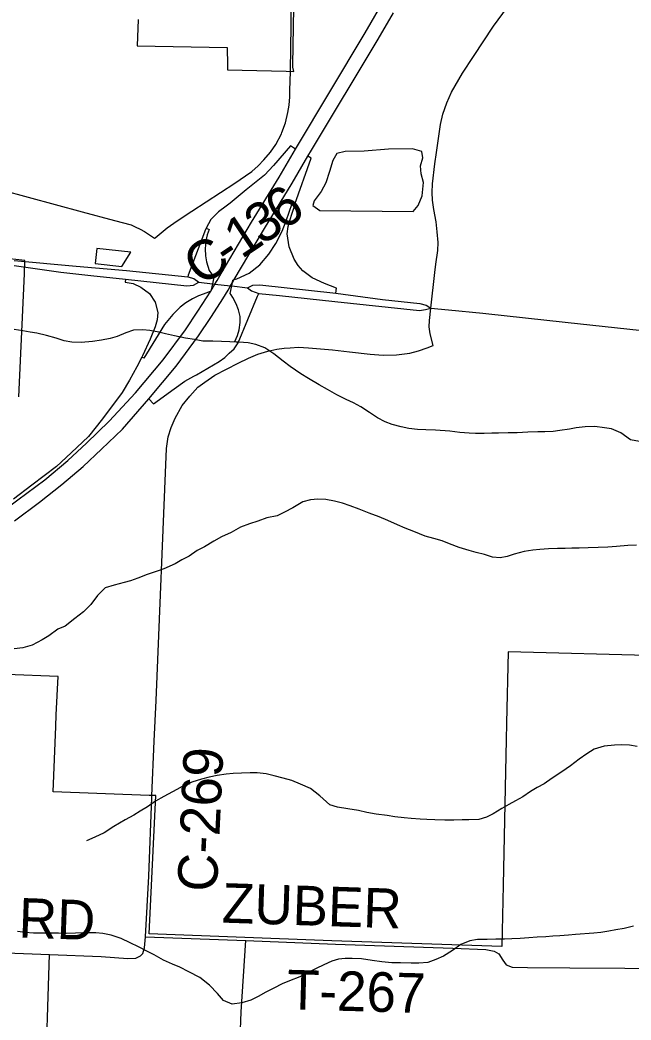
# Model space of a CAD drawing. Extents: x 114604 to 551442, y 316898 to 567001.
# Drawn here: x 179238 to 183867, y 336971 to 344546 of the extents above; entities that cross this region are included whole.
import ezdxf

# ---------------------------------------------------------------- set-up
doc = ezdxf.new("R2010")
doc.units = 0
for name, color, linetype in [('_CIVIL_CONSTRUCTION', 7, 'Continuous'), ('GE_P_Alignment_1000_Cardinal_Points', 7, 'Continuous'), ('GE_P_Alignment_100_Cardinal_Points', 7, 'Continuous'), ('GE_P_Alignment_100_Stations', 7, 'Continuous'), ('GE_P_Alignment_500_Bearings', 7, 'Continuous'), ('GE_P_Alignment_500_Cardinal_Points', 7, 'Continuous'), ('GE_P_Alignment_500_Stations', 7, 'Continuous'), ('MT_X_Edge_Line', 7, 'Continuous'), ('PM_P_Cells', 7, 'Continuous'), ('PM_P_CL_Double_Solid', 7, 'Continuous'), ('PM_P_Crosswalk', 7, 'Continuous')]:
    doc.layers.add(name, color=color, linetype=linetype)

msp = doc.modelspace()

# ---------------------------------------------------------------- linework, layer by layer
at = {"layer": '_CIVIL_CONSTRUCTION'}
msp.add_line((179194.6, 342685.2), (179247.2, 342677.8), dxfattribs=at)
for points in [[(179193.5, 342725.4), (179664, 342682.5), (180045.1, 342649.1), (180509.3, 342599.7)], [(179247.2, 342677.8), (179547.1, 342636.2), (179774.1, 342611.2)], [(179774.1, 342611.2), (180038, 342582.2), (180502.1, 342532.9), (180551.4, 342537.7), (180593.2, 342559.5), (180696.1, 342547.4)], [(180509.3, 342599.7), (180556.1, 342588.7), (180593.2, 342559.5)], [(180696.1, 342547.4), (180715.3, 342545.4), (180834, 342532.6), (180843.5, 342531.7), (180962, 342518.3), (180992.1, 342495.7), (181046.6, 342475.2), (181203.6, 342458.6)], [(180962, 342518.3), (181002.1, 342537.8), (181056.2, 342540.7), (181630.7, 342475.9), (181983.4, 342428.2), (182268, 342397.6), (182315.8, 342385.5), (182351, 342362.9)], [(181203.6, 342458.6), (181622.1, 342414.2), (182265.6, 342346.1), (182310.6, 342352.1), (182351, 342362.9)], [(182351, 342362.9), (182484.4, 342350.2), (182745.2, 342325.5), (182765.8, 342323), (183368.7, 342256.7), (184698.8, 342113.8), (184714.3, 342112.2), (185265.1, 342099.5), (185386.5, 342088.3), (185512.8, 342072.9)]]:
    msp.add_lwpolyline(points, dxfattribs=at)
at = {"layer": 'GE_P_Alignment_1000_Cardinal_Points'}
for points in [[(180188, 337600.3), (180948.1, 337572.9), (181628.5, 337546), (182516.2, 337514.3), (182766.3, 337504.3), (182831.4, 337491.6), (182865.7, 337470.9), (182896.6, 337423.7), (182920.2, 337389.4), (182965.5, 337371.2), (183082.1, 337369.5), (183402.5, 337365.9), (185483.4, 337354.3)], [(181071.5, 330250.1), (181133.2, 330298.2), (181147.6, 330336.1), (181158.5, 330410.1), (181102.9, 331497.1), (181033.9, 332995.3), (180969.2, 334515.3), (180933.6, 335954.9), (180905, 336831.2), (180914.1, 337033.4), (180948.1, 337572.9)], [(177773.8, 334096.6), (177775, 334128.6), (177807.3, 335026.2), (177814.6, 335314.8), (177819.1, 335356.8), (177831.5, 335386.7), (177851.8, 335418.5), (177912, 335421.9), (179322.8, 335353.8), (179364.9, 335353.3), (179391, 335367.1), (179395.4, 335397.1), (179461.1, 337466.1)]]:
    msp.add_lwpolyline(points, dxfattribs=at)
at = {"layer": 'GE_P_Alignment_100_Cardinal_Points'}
msp.add_lwpolyline([(182351, 342362.9), (182381.7, 342633.4), (182389.1, 342696.1), (182402.7, 342799.4), (182404.9, 342859.4), (182399.1, 342941.6), (182390.7, 343016), (182373.1, 343109.9), (182362.1, 343180.3), (182360.4, 343240.4), (182362.5, 343304.4), (182379.7, 343455.9), (182392.1, 343543.5), (182423.3, 343753.9), (182442.3, 343832.4), (182471.7, 343918.8), (182506.4, 344000), (182591.5, 344142.9), (182674.2, 344268.9), (182825.3, 344498.5), (183312.3, 345163.3)], dxfattribs=at)
at = {"layer": 'GE_P_Alignment_100_Stations'}
for points in [[(180133.1, 344550.7), (180126.9, 344350.9), (180808.3, 344337.8), (180810.5, 344203.4), (180810.4, 344168.2), (181254.2, 344157.8), (181313.8, 344156.9), (181304.1, 344188.9), (181304.5, 344206.9), (181312.6, 344638.8)], [(179229.9, 341691.7), (179271.7, 342622.7), (179275.3, 342723), (177612.1, 342905.1)], [(184084.6, 339728.4), (182935, 339760), (182924, 339218.1), (182922, 339093.5), (182916.6, 338853.1), (182897.5, 337993.3), (182887.1, 337526.7), (181599.8, 337570.1), (180216.3, 337623.6), (180266.5, 338672.1), (180215.7, 338671.3), (179488.2, 338699.3), (179508.6, 339193.5), (179512.3, 339283.6), (179526.3, 339571.7), (179134.9, 339588.7)]]:
    msp.add_lwpolyline(points, dxfattribs=at)
msp.add_lwpolyline([(179806.9, 342701.8), (180009.7, 342680), (180078.8, 342788.4), (179819, 342815.8)], close=True, dxfattribs=at)
at = {"layer": 'GE_P_Alignment_500_Bearings'}
for points in [[(181286.7, 344163.7), (181292.9, 344500.9), (181298.6, 344947.4)], [(181222.2, 343694.3), (181250.3, 343767.6), (181267.6, 343845.6), (181276.1, 343900.1), (181281.4, 343963.4), (181283.4, 344013.8), (181286.5, 344153.2), (181286.7, 344163.7)], [(180261.7, 342897.1), (180352.2, 342971.1), (180428.5, 343025.4), (180540, 343098.3), (180647.9, 343168.7), (180865.1, 343310.8), (180946.3, 343366.3), (180994.8, 343398.8), (181043.5, 343441.9), (181085.9, 343486.3), (181136.4, 343544.3), (181176, 343602.3), (181218.4, 343684.6), (181222.2, 343694.3)], [(178240, 343425.5), (178294.7, 343429.4), (178355.6, 343428.1), (178405.1, 343426.7), (178462.5, 343420), (178519.9, 343409.8), (178578.2, 343397.9), (178823.1, 343330.8), (179095.4, 343259.6), (179709.1, 343092.8), (179953.1, 343027.5), (180079.5, 342994), (180111.4, 342980.1), (180148.6, 342962.7), (180181.4, 342943.5), (180257.6, 342893.8), (180261.7, 342897.1)], [(180237.5, 338657.4), (180237.9, 338668), (180255.6, 339081.9), (180270.1, 339390.5), (180348.8, 341300.4), (180361.8, 341387.2), (180382.2, 341459.9), (180413.8, 341529.5), (180466.4, 341626.4), (180523.6, 341697.7), (180585.4, 341764.7), (180637.1, 341803.5), (180714.7, 341854.8), (180891.1, 341947.2), (180969.9, 341984.9), (181039.9, 342014.3), (181115.4, 342037.6), (181183.4, 342051.8), (181238.4, 342059.1), (181285.1, 342063.6), (181347.7, 342066.8), (181424.8, 342063.2), (181606.5, 342046.6), (181733.9, 342032.4), (181890.9, 342014.2), (181990, 342006.7), (182090.4, 342010.2), (182190.8, 342021.9), (182256.7, 342038.9), (182322.6, 342061.4), (182369.2, 342079.6), (182345.2, 342167.5), (182338, 342221.1), (182340, 342268.8), (182351, 342362.9)], [(180188, 337600.3), (180213, 338060.9), (180237.5, 338657.4)], [(173842.3, 337694.9), (174275.4, 337677.6), (175652.4, 337624), (177207.1, 337559.1), (178673.8, 337497), (179461.1, 337466.1), (179852.2, 337450.9), (180056.1, 337435.7), (180115.7, 337440.3), (180151.6, 337455.8), (180169.5, 337475.3), (180181.7, 337517), (180188, 337600.3)]]:
    msp.add_lwpolyline(points, dxfattribs=at)
at = {"layer": 'GE_P_Alignment_500_Cardinal_Points'}
msp.add_line((180950.7, 343258.5), (180829.5, 343159.8), dxfattribs=at)
for points in [[(181324.6, 343568.1), (181286.9, 343592.7), (181158.3, 343443.5), (181089.3, 343371.2), (180950.7, 343258.5)], [(181630.7, 342475.9), (181636.3, 342515.6), (181544.5, 342550.8), (181452.7, 342593), (181380.5, 342645.8), (181346.6, 342686.1), (181313.9, 342734.5), (181277.3, 342826.9), (181262.7, 342926.4), (181270.4, 342980.8), (181285.1, 343035.4), (181296.4, 343074.8), (181316.8, 343135.2), (181321.3, 343151), (181442.6, 343500.6), (181418.9, 343515)], [(180829.5, 343159.8), (180799.1, 343135.2), (180741.5, 343093), (180684.1, 343034.7), (180648.1, 342969.7)], [(180843.5, 342531.7), (180848.2, 342556.5), (180851.7, 342576.4), (180861.6, 342579.2), (180881.6, 342584.7), (180974.6, 342627.9), (181055.5, 342692.2), (181122.4, 342771.3), (181177.3, 342853), (181224.7, 342946.7), (181255.6, 343025.5), (181299.9, 343157.1), (181321.3, 343151)], [(180648.1, 342969.7), (180642.9, 342960.3), (180513.3, 342614), (180509.3, 342599.7)], [(180648.1, 342969.7), (180670.9, 342958.4), (180656.4, 342918.6), (180645.7, 342874.1), (180639.6, 342812.2), (180643.7, 342759.5), (180650.5, 342714.3), (180672.2, 342649.7), (180706.4, 342598.2), (180696.1, 342547.4)], [(180038, 342582.2), (180034.8, 342561), (180095.2, 342549.5), (180152.5, 342521.4), (180217.9, 342475.4), (180262.4, 342408.6), (180281.5, 342330), (180277.2, 342274.3), (180261.4, 342221), (180225, 342128), (180165.7, 342002.5), (180160.1, 341991.5), (180122.7, 341918.3), (180067.4, 341818.8), (180011.2, 341724.7), (179862.2, 341524.5), (179757.8, 341390.4), (179626.6, 341266.7), (179513.9, 341163.9), (179327.3, 341021.3), (179188.7, 340916.8)], [(180696.1, 342547.4), (180683, 342491.2), (180653.4, 342478.2), (180590.8, 342456.3), (180545, 342433.8), (180494.4, 342404.1), (180451.8, 342371.2), (180395.9, 342316.1), (180333, 342238.7), (180175.4, 341983.7), (180160.1, 341991.5)], [(180890.8, 342099.9), (180866.2, 342111.6), (180884.9, 342156.2), (180897.3, 342199.1), (180907.2, 342254.7), (180905.3, 342300.7), (180893.1, 342350.6), (180876.9, 342396.5), (180851.1, 342443.9), (180838.7, 342463.8), (180831.3, 342473.3), (180843.5, 342531.7)], [(180890.8, 342099.9), (181037.7, 342453.1), (181046.6, 342475.2)], [(180554.6, 341848.2), (180574.1, 341859), (180747.1, 341959.9), (180790.9, 341990.3), (180823.1, 342021.8), (180859.9, 342054.5), (180890.8, 342099.9)], [(180212.9, 341675.3), (180249.1, 341637.8), (180405.8, 341751.3), (180486.5, 341810.1), (180554.6, 341848.2)]]:
    msp.add_lwpolyline(points, dxfattribs=at)
at = {"layer": 'GE_P_Alignment_500_Stations'}
for points in [[(180731.1, 342572.4), (180762.8, 342626.5), (180992.3, 343014.6), (181201.1, 343356.3), (181324.6, 343568.1), (181852.4, 344448.4), (181972.3, 344653.2)], [(181418.9, 343515), (181446.1, 343560.2), (181951.2, 344401.1), (182068.5, 344601.4)], [(180814.2, 342499.5), (180834, 342532.6), (180848.2, 342556.5), (180861.6, 342579.2), (181091.2, 342967.2), (181300, 343308.9), (181418.9, 343515)], [(179140.3, 340849.7), (179222.2, 340910), (179425, 341061.5), (179600.6, 341208.4), (179742.1, 341340.3), (179913.9, 341506.6), (180114, 341722.6), (180323, 341972.2), (180490.9, 342199.7), (180586.1, 342339.4), (180683, 342491.2), (180715.3, 342545.4), (180731.1, 342572.4)], [(180757.2, 342405.9), (180774.6, 342433.3), (180814.2, 342499.5)], [(179197.4, 340752.6), (179386.7, 340892.4), (179555.3, 341027.1), (179715.6, 341164.4), (179856.4, 341294.7), (180015.1, 341447.3), (180212.9, 341675.3), (180421.9, 341924.9), (180589.8, 342152.4), (180685, 342292.1), (180757.2, 342405.9)]]:
    msp.add_lwpolyline(points, dxfattribs=at)
at = {"layer": 'MT_X_Edge_Line'}
for points in [[(182216, 343094.3), (182254, 343140.3), (182284.2, 343214.4), (182294.3, 343314.6), (182278.4, 343380.8), (182272.5, 343440.9), (182288.6, 343503), (182282.7, 343551.1), (182212.7, 343571.3), (182028.5, 343567.5), (181846.4, 343553.7), (181700.3, 343549.9), (181638.2, 343536), (181608.1, 343481.9), (181582, 343397.8), (181553.8, 343313.6), (181519.7, 343247.5), (181489.6, 343205.5), (181465.6, 343175.5), (181457.5, 343141.4), (181508.7, 343103.8)], [(182216, 343094.3), (182254, 343140.3), (182284.2, 343214.4), (182294.3, 343314.6), (182278.4, 343380.8), (182272.5, 343440.9), (182288.6, 343503), (182282.7, 343551.1), (182212.7, 343571.3), (182028.5, 343567.5), (181846.4, 343553.7), (181700.3, 343549.9), (181638.2, 343536), (181608.1, 343481.9), (181582, 343397.8), (181553.8, 343313.6), (181519.7, 343247.5), (181489.6, 343205.5), (181465.6, 343175.5), (181457.5, 343141.4), (181509.5, 343103.3)], [(181508.7, 343103.8), (182216, 343094.3)]]:
    msp.add_lwpolyline(points, dxfattribs=at)
at = {"layer": 'PM_P_Cells'}
for points in [[(183930.4, 341354.3), (183862.4, 341366.4), (183788.5, 341418.6), (183718.5, 341448.8), (183666.4, 341456.9), (183592.4, 341467), (183520.3, 341463.1), (183450.3, 341457.2), (183400.2, 341447.2), (183328.2, 341435.3), (183278.1, 341429.3), (183214.1, 341427.4), (183160, 341427.5), (183084, 341423.6), (183003.9, 341419.7), (182935.9, 341417.8), (182863.8, 341415.9), (182811.8, 341416), (182753.7, 341414), (182689.7, 341414.1), (182639.7, 341416.2), (182569.6, 341422.3), (182493.6, 341430.4), (182385.5, 341438.6), (182313.5, 341442.7), (182249.4, 341444.8), (182183.4, 341450.9), (182125.4, 341463), (182057.4, 341481.2), (182005.4, 341503.3), (181947.4, 341533.4), (181885.4, 341573.6), (181819.4, 341615.8), (181763.4, 341645.9), (181709.4, 341670), (181637.4, 341706.2), (181567.4, 341746.4), (181503.4, 341782.6), (181423.5, 341830.8), (181365.5, 341866.9), (181285.5, 341921.1), (181231.5, 341961.3), (181161.6, 342017.5), (181093.6, 342061.7), (181023.6, 342087.8), (180965.6, 342099.9), (180895.5, 342106), (180827.5, 342108.2), (180765.4, 342110.3), (180699.4, 342114.3), (180623.3, 342114.4), (180559.3, 342124.6), (180491.3, 342136.7), (180409.3, 342154.8), (180341.2, 342168.9), (180289.2, 342181), (180221.2, 342193.2), (180169.2, 342199.2), (180097.1, 342195.3), (180039, 342175.4), (179975, 342147.4), (179920.9, 342133.4), (179854.8, 342119.5), (179786.8, 342109.6), (179702.7, 342103.7), (179630.7, 342105.8), (179572.6, 342115.9), (179512.6, 342136), (179438.6, 342156.1), (179366.6, 342174.3), (179314.5, 342182.4), (179260.5, 342190.5), (179194.5, 342202.6)], [(183909.2, 340568.6), (183843.2, 340564.7), (183757.1, 340556.8), (183691, 340552.9), (183617, 340549), (183542.9, 340547.1), (183474.9, 340545.2), (183418.9, 340545.3), (183368.8, 340543.4), (183308.8, 340541.4), (183242.7, 340539.5), (183176.7, 340535.6), (183122.6, 340529.7), (183056.6, 340519.7), (182982.5, 340499.8), (182928.4, 340481.8), (182874.4, 340471.9), (182818.3, 340478), (182756.3, 340496.1), (182694.3, 340512.2), (182640.3, 340528.4), (182566.3, 340550.5), (182492.3, 340578.6), (182436.3, 340600.8), (182374.2, 340618.9), (182308.2, 340637), (182222.2, 340671.2), (182156.2, 340695.4), (182098.2, 340721.5), (182024.2, 340755.7), (181960.2, 340781.8), (181884.2, 340810), (181808.2, 340840.2), (181740.2, 340866.3), (181682.2, 340886.4), (181620.2, 340900.5), (181556.1, 340914.7), (181494.1, 340916.8), (181438.1, 340910.8), (181380, 340894.9), (181303.9, 340850.9), (181241.8, 340816.9), (181185.7, 340790.9), (181107.6, 340775), (181039.5, 340749), (180977.5, 340729.1), (180909.4, 340703.1), (180837.3, 340663.1), (180765.2, 340631.2), (180707.1, 340599.2), (180635, 340555.2), (180580.9, 340527.2), (180518.8, 340483.2), (180464.7, 340457.2), (180414.6, 340427.2), (180328.5, 340389.3), (180278.4, 340371.3), (180202.3, 340345.3), (180130.2, 340317.4), (180076.2, 340297.4), (180026.1, 340285.5), (179952, 340265.5), (179884, 340243.6), (179825.8, 340187.5), (179775.7, 340117.5), (179719.6, 340063.4), (179653.4, 340011.4), (179579.3, 339955.4), (179525.2, 339931.4), (179457.1, 339881.4), (179407, 339849.4), (179330.9, 339811.4), (179258.8, 339789.5), (179192.8, 339783.6)], [(183912.9, 339043.4), (183854.8, 339051.5), (183796.8, 339055.6), (183742.8, 339053.6), (183662.7, 339045.7), (183586.6, 339021.8), (183532.5, 338987.8), (183474.4, 338945.8), (183408.3, 338895.8), (183342.2, 338849.8), (183270, 338801.8), (183207.9, 338759.8), (183155.9, 338731.8), (183105.8, 338701.8), (183047.7, 338661.8), (182991.6, 338629.8), (182941.5, 338603.8), (182889.4, 338571.8), (182823.3, 338531.8), (182773.2, 338507.8), (182715.2, 338489.9), (182637.1, 338486), (182587.1, 338488), (182525, 338484.1), (182457, 338484.2), (182380.9, 338486.3), (182318.9, 338490.4), (182268.9, 338492.5), (182200.8, 338496.6), (182148.8, 338502.7), (182078.8, 338510.8), (182020.7, 338518.9), (181936.7, 338529), (181866.7, 338543.2), (181802.7, 338557.3), (181722.6, 338569.4), (181644.6, 338583.6)], [(181644.6, 338583.6), (181584.6, 338601.7), (181508.6, 338667.9), (181438.7, 338724.2), (181362.7, 338758.4), (181296.7, 338784.5), (181230.6, 338802.6), (181162.6, 338820.8), (181102.6, 338834.9), (181034.6, 338843), (180980.5, 338843.1), (180916.5, 338841.2), (180852.4, 338837.2), (180800.4, 338833.3), (180732.3, 338823.4), (180670.3, 338811.4), (180614.2, 338795.5), (180540.1, 338771.5), (180484.1, 338749.6), (180426, 338717.6), (180327.8, 338663.6), (180263.7, 338627.6), (180203.6, 338585.6), (180149.5, 338551.6), (180099.4, 338523.6), (180035.3, 338487.6), (179949.2, 338435.6), (179875.1, 338389.6), (179805, 338355.6), (179740.9, 338327.7)], [(182121.1, 337404.3), (182055, 337404.4), (181979, 337412.5), (181904.9, 337420.6), (181824.9, 337432.8), (181754.9, 337436.9), (181700.8, 337437), (181650.8, 337431), (181600.7, 337417.1), (181538.6, 337389.1), (181480.6, 337361.1), (181408.5, 337323.1), (181358.4, 337297.1), (181280.3, 337267.2), (181224.2, 337245.2), (181160.1, 337211.2), (181100, 337181.2), (181041.9, 337149.2), (180985.8, 337121.3), (180917.8, 337101.3), (180845.7, 337091.4), (180779.7, 337119.6), (180733.7, 337171.7), (180673.8, 337234), (180599.8, 337292.2), (180515.9, 337336.4), (180449.9, 337370.6), (180393.9, 337394.7), (180325.9, 337422.9), (180253.9, 337463.1), (180197.9, 337493.2), (180135.9, 337525.4), (180071.9, 337555.5), (180003.9, 337587.7), (179927.9, 337613.8), (179865.9, 337626), (179813.8, 337630), (179723.8, 337630.2), (179591.7, 337626.3), (179529.6, 337628.4), (179341.5, 337628.7), (179277.5, 337632.8), (179219.4, 337640.9)], [(183886.7, 337680.4), (183814.6, 337664.5), (183752.6, 337652.6), (183698.5, 337642.6), (183638.5, 337632.7), (183586.4, 337628.7), (183446.3, 337618.9), (183392.3, 337613), (183328.2, 337609.1), (183274.2, 337605.1), (183222.1, 337601.2), (183156.1, 337597.3), (183094, 337593.3), (183028, 337587.4), (182963.9, 337585.5), (182907.9, 337583.6), (182843.8, 337583.7), (182777.8, 337579.8), (182703.7, 337579.9), (182645.7, 337569.9), (182577.6, 337542), (182513.5, 337498), (182447.4, 337453.9), (182389.3, 337428), (182327.2, 337406), (182259.2, 337402.1), (182201.1, 337402.2), (182121.1, 337404.3)]]:
    msp.add_lwpolyline(points, dxfattribs=at)

# ---------------------------------------------------------------- texts
at = {"layer": 'PM_P_CL_Double_Solid'}
for s, height, rotation, p in [('6', 300, 36.07213, (181233.5, 342945)), ('3', 300, 34.01567, (181070.7, 342834.9)), ('1', 300, 33.83874, (180916.3, 342731.4)), ('C', 300, 35.14263, (180614, 342521.9)), ('-', 300, 33.85716, (180814, 342662.7)), ('C-269', 300.02, 87.38443, (180729.5, 337937.4)), ('RD', 300.02, 357.94415, (179224.1, 337596.1))]:
    msp.add_text(s, height=height, rotation=rotation, dxfattribs=at).set_placement(p)
at = {"layer": 'PM_P_Crosswalk'}
for s, rotation, p in [('ZUBER', 358.10548, (180765.2, 337708.6)), ('T-267', 358.44757, (181257.8, 337051.7))]:
    msp.add_text(s, height=300.02, rotation=rotation, dxfattribs=at).set_placement(p)

doc.saveas('drawing.dxf')
